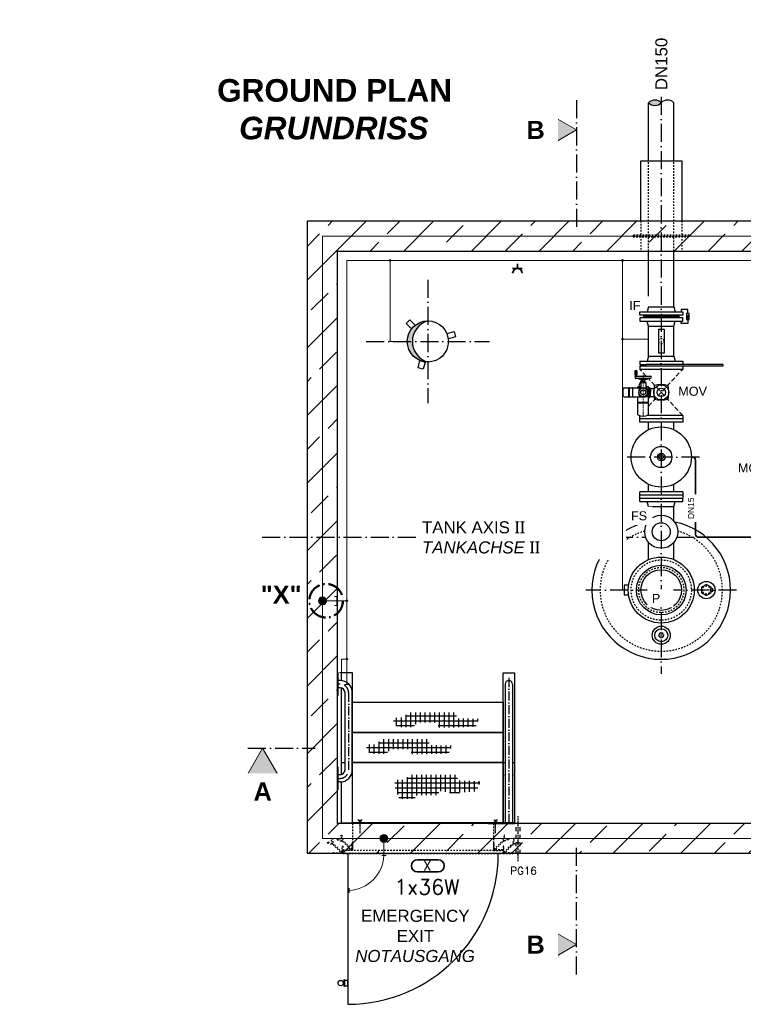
# Model space of a CAD drawing. Header units: millimetres. Extents: x 4747 to 1198744, y 17680 to 73179.
# Tile 269 of 377: x 63256 to 68062, y 40095 to 46631. Entities that reach past the tile are written whole.
import ezdxf
from ezdxf.enums import TextEntityAlignment as Align

# ---------------------------------------------------------------- set-up
doc = ezdxf.new("R2010")
doc.units = ezdxf.units.MM
for name, pattern in [('ACAD_ISO10W100', [18, 12, -3, 0, -3]), ('JIS_02_1.0', [2, 1, -1]), ('STRICHPUNKT', [25.4, 12.7, -6.35, 0, -6.35])]:
    doc.linetypes.add(name, pattern=pattern)
doc.layers.add('0_POL_masch Installation Bestand', color=7, linetype='Continuous')
for name, color, linetype, lineweight in [('Beschriftung', 7, 'Continuous', 9), ('elektro Installation', 7, 'Continuous', 35), ('HO1N2-D50', 4, 'Continuous', 18), ('Verz. Bandstahl 30x3_5mm auf Putz', 1, 'GRENZE2', 18), ('Verz. Bandstahl 30x3_5mm im Beton', 5, 'GRENZE1', 18)]:
    doc.layers.add(name, color=color, linetype=linetype, lineweight=lineweight)
doc.styles.add('LBB3.5M1000', font='isocp.shx', dxfattribs={"height": 3.5})
doc.styles.add('ROMANS', font='ROMANS', dxfattribs={"height": 0.2})
doc.linetypes.add('GRENZE1', pattern='A,6.35,-2.54,[133,ltypeshp.shx,S=2.54,R=0,X=-2.54,Y=0],-2.54,25.4', length=36.83)
doc.linetypes.add('GRENZE2', pattern='A,6.35,-2.54,[132,ltypeshp.shx,S=2.54,R=0,X=-2.54,Y=0],-2.54,25.4', length=36.83)

msp = doc.modelspace()

# ---------------------------------------------------------------- hatches: boundary and pattern name
h = msp.add_hatch()
h.set_pattern_fill('ANSI33', color=256, scale=50, style=0)
h.set_pattern_definition([(45, (150560.63, 46331.4), (-224.5064, 224.5064), []), (45, (150785.13, 46331.4), (-224.5064, 224.5064), [158.75, -79.375])])
h.paths.add_polyline_path([(67517.09828, 45294.77103), (65167.09828, 45294.77103), (65167.09828, 41094.77103), (69267.09828, 41094.77103), (69267.09828, 41294.77103), (65367.09828, 41294.77103), (65367.09828, 45094.77103), (67517.09828, 45094.77103)])
h.paths.add_polyline_path([(68397.09828, 45294.77103), (67517.09828, 45294.77103), (67517.09828, 45094.77103), (68397.09828, 45094.77103)], flags=17)
h.paths.add_polyline_path([(69267.09828, 45294.77103), (68397.09828, 45294.77103), (68397.09828, 45094.77103), (69267.09828, 45094.77103)])
h.paths.add_polyline_path([(71017.09828, 45294.77103), (69267.09828, 45294.77103), (69267.09828, 45094.77103), (71017.09828, 45094.77103)], flags=17)
h.paths.add_polyline_path([(73367.09828, 45294.77103), (71017.09828, 45294.77103), (71017.09828, 45094.77103), (73167.09828, 45094.77103), (73167.09828, 41294.77103), (69267.09828, 41294.77103), (69267.09828, 41094.77103), (73367.09828, 41094.77103)])
h = msp.add_hatch()
h.set_pattern_fill('NET3', color=256)
h.set_pattern_definition([(0, (112636.0068, 47871.1993), (0, 3.175), []), (60, (112636.0068, 47871.1993), (-2.74963066, 1.5875), []), (120, (112636.0068, 47871.1993), (-2.74963066, -1.5875), [])])
h.paths.add_polyline_path([(67399.59828, 44669.77003), (67399.59828, 44651.77003), (67634.59828, 44651.77003), (67634.59828, 44669.77003)])
at = {"linetype": 'Continuous', "ltscale": 10}
h = msp.add_hatch(color=256, dxfattribs=at)
h.dxf.hatch_style = 1
h.paths.add_polyline_path([(67694.60206, 44667.01744), (67689.19165, 44657.64632), (67700.01248, 44657.64632)])
h = msp.add_hatch(color=256)
h.dxf.hatch_style = 1
h.paths.add_polyline_path([(65967.09828, 44631.27103, 0.4142135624), (65830.59828, 44494.77103), (65864.2132, 44494.77103, -0.33466015)])
h.paths.add_polyline_path([(65864.2132, 44494.77103), (65830.59828, 44494.77103, 0.4142135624), (65967.09828, 44358.27103, -0.33466015)])
h = msp.add_hatch()
h.set_pattern_fill('NET', color=253, scale=10)
h.set_pattern_definition([(0, (83825.21, 46231.402), (0, 31.75), []), (90, (83825.21, 46231.402), (-31.75, 2e-15), [])])
h.paths.add_polyline_path([(65738.63431, 41954.71778), (65740.71048, 41996.22601), (65812.33735, 41998.30144), (65833.09872, 42031.50801), (66153.86248, 42031.50801), (66158.01478, 41993.11292), (66307.49689, 41988.96209), (66283.62128, 41937.07678), (66127.9107, 41932.92596), (66035.52246, 41931.88826), (66035.52246, 41966.13256), (65898.49718, 41966.13256), (65868.3931, 41933.96365), (65774.9668, 41933.96365)])
h = msp.add_hatch()
h.set_pattern_fill('NET', color=253, scale=10)
h.set_pattern_definition([(0, (83645.625, 46053.954), (0, 31.75), []), (90, (83645.625, 46053.954), (-31.75, 2e-15), [])])
h.paths.add_polyline_path([(65559.04812, 41777.27004), (65561.1243, 41818.77826), (65632.75117, 41820.85369), (65653.51254, 41854.06026), (65974.2763, 41854.06026), (65978.42859, 41815.66517), (66127.9107, 41811.51434), (66104.03509, 41759.62903), (65948.32451, 41755.47821), (65855.93627, 41754.44051), (65855.93627, 41788.68482), (65718.911, 41788.68482), (65688.80692, 41756.51591), (65595.38061, 41756.51591)])
at = {"layer": 'Beschriftung'}
h = msp.add_hatch(color=256, dxfattribs=at)
h.dxf.hatch_style = 1
h.paths.add_polyline_path([(64869.93442, 41794.77103), (64967.90797, 41625.07586), (64771.96087, 41625.07586)])
at = {"layer": 'Verz. Bandstahl 30x3_5mm auf Putz'}
h = msp.add_hatch(color=256, dxfattribs=at)
h.dxf.hatch_style = 1
edge = h.paths.add_edge_path()
edge.add_arc((65716.46776, 45032.27103), 6.01999, 0, 360)
h = msp.add_hatch(color=256, dxfattribs=at)
h.dxf.hatch_style = 1
edge = h.paths.add_edge_path()
edge.add_arc((67260.46776, 45032.27103), 6.01999, 0, 360)
h = msp.add_hatch(color=256, dxfattribs=at)
h.dxf.hatch_style = 1
edge = h.paths.add_edge_path()
edge.add_arc((67260.46776, 44509.68318), 6.01999, 0, 360)
h = msp.add_hatch(color=256, dxfattribs=at)
h.dxf.hatch_style = 1
edge = h.paths.add_edge_path()
edge.add_arc((65429.59828, 42772.37825), 6.01999, 0, 360)
h = msp.add_hatch(color=256, dxfattribs=at)
h.dxf.hatch_style = 1
edge = h.paths.add_edge_path()
edge.add_arc((65429.59828, 42386.81396), 6.01999, 0, 360)
at = {"layer": 'Verz. Bandstahl 30x3_5mm im Beton'}
h = msp.add_hatch(color=256, dxfattribs=at)
h.dxf.hatch_style = 1
edge = h.paths.add_edge_path()
edge.add_arc((65267.09828, 42772.37825), 26.4653, 0, 360)
h = msp.add_hatch(color=256, dxfattribs=at)
h.dxf.hatch_style = 1
edge = h.paths.add_edge_path()
edge.add_arc((65675.61098, 41195.85865), 26.4653, 0, 360)

# ---------------------------------------------------------------- linework, layer by layer
at = {"linetype": 'ACAD_ISO10W100', "ltscale": 10}
for p, q in [((67517.09828, 46119.28167), (67517.09828, 42288.77103)), ((65967.09828, 44904.77103), (65967.09828, 44084.77103)), ((65557.09828, 44494.77103), (66377.09828, 44494.77103)), ((67771.09768, 43727.77043), (67263.09888, 43727.77043)), ((64867.09828, 43194.77103), (67413.50774, 43194.77103)), ((67620.68882, 43194.77103), (67736.36821, 43194.77103)), ((68017.30459, 42844.77103), (67016.89197, 42844.77103)), ((64771.96087, 41794.77103), (65218.23884, 41794.77103))]:
    msp.add_line(p, q, dxfattribs=at)
for p, q in [((67380.59828, 45294.77103), (67380.59828, 45694.77103)), ((67380.59828, 45694.77103), (67653.59828, 45694.77103)), ((67653.59828, 45694.77103), (67653.59828, 45294.77103)), ((65167.09828, 41094.77103), (65167.09828, 45294.77103)), ((65167.09828, 45294.77103), (73367.09828, 45294.77103)), ((65367.09828, 41294.77103), (65367.09828, 45094.77103)), ((65367.09828, 45094.77103), (73167.09828, 45094.77103)), ((65372.09828, 42294.58968), (65367.09828, 42294.58968)), ((65372.09828, 42144.58968), (65372.09828, 42294.58968)), ((65384.24828, 42243.72907), (65372.09828, 42243.72907)), ((65384.24828, 42195.43968), (65372.09828, 42195.43968)), ((65367.09828, 42147.13578), (65372.09828, 42147.13578)), ((65392.09828, 41699.77103), (65417.09828, 41699.77103)), ((65465.38767, 41699.77103), (65467.09828, 41699.77103)), ((66467.09828, 41699.77103), (66480.44828, 41699.77103)), ((66528.74828, 41699.77103), (66542.09828, 41699.77103)), ((65372.09828, 41669.72907), (65367.09828, 41669.72907)), ((73167.09828, 41294.77103), (65367.09828, 41294.77103)), ((73367.09828, 41094.77103), (65167.09828, 41094.77103))]:
    msp.add_line(p, q)
at = {"linetype": 'JIS_02_1.0', "ltscale": 10}
for p, q in [((67380.59828, 45294.77103), (67380.59828, 45094.77103)), ((67653.59828, 45294.77103), (67653.59828, 45094.77103)), ((65467.09828, 41294.77103), (65467.09828, 41114.77103)), ((66402.09828, 41294.77103), (66402.09828, 41114.77103))]:
    msp.add_line(p, q, dxfattribs=at)
at = {"linetype": 'Continuous', "ltscale": 10}
for p, q in [((67432.94828, 44724.77003), (67432.94788, 45094.77103)), ((67601.24788, 44724.77003), (67601.24788, 45094.77103)), ((67601.24828, 44724.77003), (67609.59828, 44691.77003)), ((67634.59828, 44669.77003), (67634.59828, 44651.77003)), ((67432.94828, 44596.77003), (67424.59828, 44629.77003)), ((67432.94788, 44396.77003), (67432.94788, 44596.77003)), ((67432.94788, 44596.77003), (67601.24788, 44596.77003)), ((67432.94828, 44596.77003), (67601.24828, 44596.77003)), ((67601.24788, 44396.77003), (67601.24788, 44596.77003)), ((67601.24828, 44596.77003), (67609.59828, 44629.77003)), ((67432.94788, 44396.77003), (67424.59788, 44363.77003)), ((67432.94788, 44396.77003), (67601.24788, 44396.77003)), ((67601.24788, 44396.77003), (67609.59788, 44363.77003)), ((67374.59788, 44363.77003), (67374.59788, 44341.77003)), ((67374.59788, 44363.77003), (67659.59788, 44363.77003)), ((67374.59788, 44341.77003), (67417.09868, 44341.77003)), ((67927.09788, 44331.77003), (67374.59788, 44331.77003)), ((67374.59788, 44331.77003), (67374.59788, 44309.77003)), ((67417.09868, 44331.77003), (67417.09868, 44341.77003)), ((67927.09788, 44341.77003), (67417.09868, 44341.77003)), ((67659.59788, 44363.77003), (67659.59788, 44341.77003)), ((67659.59788, 44331.77003), (67659.59788, 44309.77003)), ((67927.09788, 44341.77003), (67927.09788, 44331.77003)), ((67659.59788, 44309.77003), (67374.59788, 44309.77003)), ((67374.59868, 43959.77023), (67374.59868, 44002.6813)), ((67659.59788, 44003.77003), (67423.73309, 44003.77003)), ((67659.59788, 44003.77003), (67659.59788, 43959.77023)), ((67659.59788, 43981.77003), (67374.59788, 43981.77003)), ((67659.59788, 43959.77023), (67374.59868, 43959.77023)), ((67432.94828, 43909.2053), (67432.94828, 43959.77023)), ((67601.2492, 43909.20488), (67601.24828, 43959.77176)), ((67432.94828, 43495.77073), (67432.94828, 43546.33575)), ((67601.25672, 43495.77226), (67601.2558, 43546.33924)), ((67374.59828, 43454.77103), (67374.59868, 43473.77103)), ((67659.59788, 43495.77073), (67374.59868, 43495.77073)), ((67374.59868, 43473.77103), (67374.59868, 43495.77073)), ((67659.59788, 43473.77103), (67374.59868, 43473.77103)), ((67659.59788, 43495.77073), (67659.59788, 43473.77103)), ((67659.59788, 43473.77103), (67659.59788, 43454.77103)), ((67374.59828, 43454.77103), (67659.59828, 43454.77103)), ((67374.59828, 43432.77103), (67374.59828, 43454.77103)), ((67374.59828, 43432.77103), (67659.59828, 43432.77103)), ((67432.94828, 43399.77103), (67424.59828, 43432.77103)), ((67432.94828, 43302.61436), (67432.94828, 43399.77103)), ((67432.94828, 43399.77103), (67601.24828, 43399.77103)), ((67601.24828, 43399.77103), (67609.59828, 43432.77103)), ((67601.24828, 43302.61436), (67601.24828, 43399.77103)), ((67659.59828, 43432.77103), (67659.59828, 43454.77103)), ((67432.94828, 43046.95851), (67432.94828, 43160.9277)), ((67601.24828, 43046.95851), (67601.24828, 43160.9277))]:
    msp.add_line(p, q, dxfattribs=at)
at = {"linetype": 'ACAD_ISO10W100', "lineweight": 18, "ltscale": 2.5}
for p, q in [((67416.95297, 44264.29404), (67374.59788, 44309.77003)), ((67432.1372, 44065.54908), (67659.59788, 44309.77003)), ((67659.59788, 44003.77003), (67432.14104, 44247.98685))]:
    msp.add_line(p, q, dxfattribs=at)
at = {"lineweight": 35}
for p, q in [((67717.09778, 43727.77053), (67724.76807, 43727.77053)), ((67744.76807, 43707.77053), (67744.76807, 43214.77103)), ((67764.76807, 43194.77103), (68144.81719, 43194.77103))]:
    msp.add_line(p, q, dxfattribs=at)
at = {"linetype": 'ACAD_ISO10W100', "ltscale": 5}
msp.add_line((65384.24828, 42219.58968), (65372.09828, 42219.58968), dxfattribs=at)
at = {"linetype": 'JIS_02_1.0', "ltscale": 5}
for p, q in [((65465.38767, 42001.57202), (65467.09828, 42001.57202)), ((65458.49708, 41619.00725), (65467.09828, 41619.00725)), ((66467.09828, 41619.00725), (66480.44828, 41619.00725)), ((66528.74828, 41619.00725), (66542.09828, 41619.00725))]:
    msp.add_line(p, q, dxfattribs=at)
at = {"linetype": 'ACAD_ISO10W100', "ltscale": 0.5}
for p, q in [((65517.09828, 41299.72341), (65504.39249, 41321.73049)), ((65529.80408, 41321.73049), (65517.09828, 41299.72341)), ((65517.09828, 41231.60305), (65517.09828, 41318.60948)), ((66404.39249, 41321.73049), (66417.09828, 41299.72341)), ((66417.09828, 41299.72341), (66429.80408, 41321.73049)), ((66417.09828, 41231.60305), (66417.09828, 41318.60948))]:
    msp.add_line(p, q, dxfattribs=at)
at = {"linetype": 'ACAD_ISO10W100'}
msp.add_line((66567.09828, 41044.77103), (66567.09828, 41344.77103), dxfattribs=at)
at = {"linetype": 'JIS_02_1.0', "ltscale": 25}
for p, q in [((66554.59828, 41094.77103), (66554.59828, 41294.77103)), ((66579.59795, 41094.6799), (66579.59795, 41294.6799))]:
    msp.add_line(p, q, dxfattribs=at)
at = {"linetype": 'JIS_02_1.0', "ltscale": 10}
for points in [[(67330.59828, 45189.77103), (67703.59828, 45189.77103), (67703.59828, 45199.77103), (67330.59828, 45199.77103)], [(65402.09828, 41094.77103), (66467.09828, 41094.77103), (66467.09828, 41114.77103), (65402.09828, 41114.77103)]]:
    msp.add_lwpolyline(points, close=True, dxfattribs=at)
at = {"linetype": 'Continuous', "ltscale": 10}
for points in [[(67694.60206, 44681.01779), (67694.60206, 44707.44259), (67650.05558, 44707.44259), (67650.05558, 44691.77003)], [(67694.60206, 44660.77003), (67694.60206, 44614.09747), (67650.05558, 44614.09747), (67650.05558, 44629.77003)]]:
    msp.add_lwpolyline(points, dxfattribs=at)
for points in [[(67685.61107, 44640.52227), (67703.59306, 44640.52227), (67703.59306, 44681.01779), (67685.61107, 44681.01779)], [(67694.60206, 44667.01744), (67689.19165, 44657.64632), (67700.01248, 44657.64632)], [(67501.57008, 44576.76983), (67536.32599, 44576.76983), (67536.32599, 44416.77023), (67501.57008, 44416.77023)], [(67501.57008, 44574.76086), (67497.74359, 44574.76086), (67497.74359, 44418.7792), (67501.57008, 44418.7792)]]:
    msp.add_lwpolyline(points, close=True, dxfattribs=at)
for points in [[(65847.59724, 44639.02081), (65882.95258, 44603.66547), (65858.20384, 44578.91674), (65822.8485, 44614.27208)], [(66151.77278, 44526.13708), (66103.47649, 44513.19613), (66094.41782, 44547.00353), (66142.71412, 44559.94448)], [(65901.92483, 44319.1552), (65914.86578, 44367.45149), (65948.67318, 44358.39282), (65935.73223, 44310.09653)], [(67817.09828, 42807.82061), (67849.09828, 42826.29582), (67849.09828, 42863.24624), (67817.09828, 42881.72145), (67785.09828, 42863.24624), (67785.09828, 42826.29582)], [(66542.09828, 41299.72341), (66467.09828, 41299.72341), (66467.09828, 42294.58968), (66542.09828, 42294.58968)], [(66467.09828, 41899.72341), (65467.09828, 41899.72341), (65467.09828, 42099.6758), (66467.09828, 42099.6758)], [(66467.09828, 41699.77103), (65467.09828, 41699.77103), (65467.09828, 41899.72341), (66467.09828, 41899.72341)], [(66467.09828, 41299.72341), (65467.09828, 41299.72341), (65467.09828, 41699.72341), (66467.09828, 41699.72341)], [(65392.09828, 41299.72341), (65567.09828, 41299.72341), (65567.09828, 41294.77103), (65392.09828, 41294.77103)], [(66542.09828, 41299.72341), (66367.09828, 41299.72341), (66367.09828, 41294.77103), (66542.09828, 41294.77103)], [(65409.00631, 40214.99602), (65412.51415, 40214.99602), (65412.51415, 40256.65736), (65409.00631, 40256.65736)], [(65412.51415, 40218.14961), (65434.59828, 40218.14961), (65434.59828, 40253.50376), (65412.51415, 40253.50376)]]:
    msp.add_lwpolyline(points, close=True)
for points in [[(67300.48892, 42877.04153), (67269.82775, 42877.04153), (67269.82775, 42812.50053), (67300.48892, 42812.50053)], [(67849.09828, 42836.57304), (67860.39426, 42836.57304), (67860.39426, 42852.96902), (67849.09828, 42852.96902)], [(65392.09828, 41570.97031), (65392.09828, 41299.72341), (65467.09828, 41299.72341), (65467.09828, 42294.58968), (65392.09828, 42294.58968), (65392.09828, 42243.34845)], [(65392.09828, 42194.48796), (65392.09828, 41619.8308)], [(65404.64857, 40241.87497), (65409.00631, 40241.87497), (65409.00631, 40229.7784), (65404.64857, 40229.7784)]]:
    msp.add_lwpolyline(points)
at = {"linetype": 'JIS_02_1.0', "ltscale": 5}
msp.add_lwpolyline([(67498.62307, 42544.77103), (67507.86068, 42528.77103), (67526.33589, 42528.77103), (67535.57349, 42544.77103), (67526.33589, 42560.77103), (67507.86068, 42560.77103)], close=True, dxfattribs=at)
at = {"linetype": 'JIS_02_1.0', "ltscale": 10}
for points in [[(65335.66844, 41156.95823), (65325.10763, 41196.37172), (65330.90318, 41197.92464), (65341.04789, 41160.06406)], [(65399.11553, 41182.75379), (65365.49759, 41191.76168), (65363.94468, 41185.96613), (65401.80525, 41175.82142)], [(65400.66844, 41176.95823), (65390.10763, 41216.37172), (65395.90318, 41217.92464), (65406.04789, 41180.06406)], [(65400.66844, 41176.95823), (65457.80539, 41119.82128), (65462.04803, 41124.06392), (65406.04789, 41180.06406)], [(66468.52812, 41176.95823), (66411.39118, 41119.82128), (66407.14853, 41124.06392), (66463.14867, 41180.06406)], [(66468.52812, 41176.95823), (66479.08894, 41216.37172), (66473.29338, 41217.92464), (66463.14867, 41180.06406)], [(66470.08104, 41182.75379), (66503.69897, 41191.76168), (66505.25189, 41185.96613), (66467.39131, 41175.82142)], [(66533.52812, 41156.95823), (66544.08894, 41196.37172), (66538.29338, 41197.92464), (66528.14867, 41160.06406)], [(65334.11553, 41162.75379), (65300.49759, 41171.76168), (65298.94468, 41165.96613), (65336.80525, 41155.82142)], [(65335.66844, 41156.95823), (65392.80539, 41099.82128), (65397.04803, 41104.06392), (65341.04789, 41160.06406)], [(66533.52812, 41156.95823), (66476.39118, 41099.82128), (66472.14853, 41104.06392), (66528.14867, 41160.06406)], [(66535.08104, 41162.75379), (66568.69897, 41171.76168), (66570.25189, 41165.96613), (66532.39131, 41155.82142)]]:
    msp.add_lwpolyline(points, dxfattribs=at)
for points in [[(65402.09828, 41144.77103), (65402.09828, 41094.77103), (65337.09828, 41094.77103), (65337.09828, 41097.27103, -0.4142135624), (65339.59828, 41099.77103), (65392.09828, 41099.77103, 0.4142135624), (65397.09828, 41104.77103), (65397.09828, 41142.27103, -0.4142135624), (65399.59828, 41144.77103)], [(65467.09828, 41164.77103), (65467.09828, 41114.77103), (65402.09828, 41114.77103), (65402.09828, 41117.27103, -0.4142135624), (65404.59828, 41119.77103), (65457.09828, 41119.77103, 0.4142135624), (65462.09828, 41124.77103), (65462.09828, 41162.27103, -0.4142135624), (65464.59828, 41164.77103)], [(66402.09828, 41164.77103), (66402.09828, 41114.77103), (66467.09828, 41114.77103), (66467.09828, 41117.27103, 0.4142135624), (66464.59828, 41119.77103), (66412.09828, 41119.77103, -0.4142135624), (66407.09828, 41124.77103), (66407.09828, 41162.27103, 0.4142135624), (66404.59828, 41164.77103)], [(66467.09828, 41144.77103), (66467.09828, 41094.77103), (66532.09828, 41094.77103), (66532.09828, 41097.27103, 0.4142135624), (66529.59828, 41099.77103), (66477.09828, 41099.77103, -0.4142135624), (66472.09828, 41104.77103), (66472.09828, 41142.27103, 0.4142135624), (66469.59828, 41144.77103)]]:
    msp.add_lwpolyline(points, format="xyb", close=True, dxfattribs=at)
for centre, radius in [((65967.09828, 44494.77103), 136.5), ((67517.09828, 42844.77103), 165), ((67517.09828, 42844.77103), 135), ((67817.09828, 42844.77103), 57.5), ((67517.09828, 42544.77103), 60.31266), ((67517.09828, 42544.77103), 43.0192), ((65388.17564, 40235.82669), 17.54819)]:
    msp.add_circle(centre, radius)
for centre, radius in [((67517.09828, 44496.77003), 18), ((67517.09828, 42844.77103), 200), ((67517.09828, 42844.77103), 150), ((67817.09828, 42844.77103), 26.9)]:
    msp.add_circle(centre, radius, dxfattribs=at)
at = {"linetype": 'Continuous', "ltscale": 10}
for centre, radius in [((67517.09828, 43727.77053), 199.9995), ((67517.09828, 43727.77043), 70.37313), ((67517.09828, 43727.77048), 24.99975), ((67517.09828, 43727.77048), 14.99995), ((67517.09828, 43231.77103), 110), ((67517.09828, 43231.77103), 60)]:
    msp.add_circle(centre, radius, dxfattribs=at)
at = {"linetype": 'ACAD_ISO10W100', "lineweight": 50, "ltscale": 10}
msp.add_circle((65291.5386, 42773.82339), 111.5003, dxfattribs=at)
at = {"linetype": 'JIS_02_1.0', "ltscale": 5}
msp.add_circle((67517.09828, 42544.77103), 13.45, dxfattribs=at)
for centre, radius, start, end in [((66006.20458, 44494.77103), 141.99138, 105.986638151, 254.013361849), ((67517.09828, 42844.77103), 460, 101.191938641, 78.808061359), ((65384.24828, 42162.58968), 81.13939, 0, 90), ((66504.59828, 42219.58968), 24.15, 0, 180), ((65384.24828, 42162.58968), 32.85, 0, 90)]:
    msp.add_arc(centre, radius, start, end)
at = {"lineweight": 35}
for centre, start, end in [((67724.76807, 43707.77053), 0, 90), ((67764.76807, 43214.77103), 180, 270)]:
    msp.add_arc(centre, 20, start, end, dxfattribs=at)
at = {"linetype": 'JIS_02_1.0', "ltscale": 10}
msp.add_arc((67517.09828, 42844.77103), 406, 105.710174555, 74.289825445, dxfattribs=at)
at = {"linetype": 'ACAD_ISO10W100', "ltscale": 5}
msp.add_arc((65384.24828, 42162.58968), 57, 0, 90, dxfattribs=at)
at = {"layer": '0_POL_masch Installation Bestand'}
for p, q in [((67353.86194, 44299.39255), (67342.71956, 44299.39255)), ((67342.71956, 44299.39255), (67342.71956, 44277.10778)), ((67342.71956, 44277.10778), (67344.97897, 44264.29404)), ((67353.86194, 44277.10778), (67342.71956, 44277.10778)), ((67351.60253, 44264.29404), (67344.97897, 44264.29404)), ((67348.29075, 44264.29404), (67446.34374, 44264.29404)), ((67348.29075, 44250.92318), (67446.34374, 44250.92318)), ((67388.96045, 44240.89503), (67351.5349, 44250.92318)), ((67353.86194, 44277.10778), (67351.60253, 44264.29404)), ((67353.86194, 44299.39255), (67353.86194, 44277.10778)), ((67388.96045, 44250.92318), (67388.96045, 44240.89503)), ((67405.67403, 44250.92318), (67405.67403, 44240.89503)), ((67405.67403, 44240.89503), (67443.09958, 44250.92318)), ((67269.73694, 44186.01879), (67301.12155, 44186.01879)), ((67301.12155, 44124.73567), (67301.12155, 44188.80438)), ((67301.12155, 44188.80438), (67306.69274, 44188.80438)), ((67303.90714, 44188.80438), (67303.90714, 44124.73567)), ((67306.69274, 44124.73567), (67306.69274, 44188.80438)), ((67306.69274, 44186.01879), (67325.24963, 44186.01879)), ((67325.24963, 44188.80438), (67328.03523, 44188.80438)), ((67325.24963, 44188.80438), (67325.24963, 44124.73567)), ((67328.03523, 44124.73567), (67328.03523, 44188.80438)), ((67328.03523, 44186.01879), (67397.31724, 44186.01879)), ((67361.66161, 44186.01879), (67361.66161, 44194.65413)), ((67380.60367, 44194.65413), (67361.66161, 44194.65413)), ((67380.60367, 44192.98278), (67361.66161, 44192.98278)), ((67380.60367, 44223.06722), (67383.38926, 44225.85281)), ((67380.60367, 44223.06722), (67414.03082, 44223.06722)), ((67380.60367, 44223.06722), (67380.60367, 44186.01879)), ((67383.38926, 44228.63841), (67411.24522, 44228.63841)), ((67383.38926, 44225.85281), (67383.38926, 44228.63841)), ((67383.38926, 44225.85281), (67411.24522, 44225.85281)), ((67405.67403, 44240.89503), (67388.96045, 44240.89503)), ((67388.96045, 44239.78079), (67388.96045, 44228.63841)), ((67405.67403, 44239.78079), (67388.96045, 44239.78079)), ((67391.74605, 44240.89503), (67391.74605, 44239.78079)), ((67402.88844, 44240.89503), (67402.88844, 44239.78079)), ((67405.67403, 44239.78079), (67405.67403, 44228.63841)), ((67411.24522, 44225.85281), (67411.24522, 44228.63841)), ((67414.03082, 44223.06722), (67411.24522, 44225.85281)), ((67414.03082, 44223.06722), (67414.03082, 44185.01173)), ((67432.97288, 44194.65413), (67414.03082, 44194.65413)), ((67432.97288, 44192.98278), (67414.03082, 44192.98278)), ((67432.97288, 44085.80833), (67432.97288, 44194.65413)), ((67432.97288, 44190.19718), (67439.10119, 44190.19718)), ((67439.10119, 44190.19718), (67439.10119, 44156.77002)), ((67439.10119, 44187.41158), (67441.88678, 44187.41158)), ((67441.88678, 44187.41158), (67441.88678, 44156.77002)), ((67441.88678, 44187.41158), (67445.82621, 44183.47216)), ((67445.82621, 44183.47216), (67445.82621, 44156.77002)), ((67445.82621, 44183.47216), (67468.45585, 44183.47216)), ((67264.16574, 44133.09246), (67264.16574, 44180.44759)), ((67269.73694, 44127.52126), (67301.12155, 44127.52126)), ((67306.69274, 44124.73567), (67301.12155, 44124.73567)), ((67306.69274, 44127.52126), (67325.24963, 44127.52126)), ((67328.03523, 44124.73567), (67325.24963, 44124.73567)), ((67328.03523, 44127.52126), (67397.31724, 44127.52126)), ((67361.66161, 44085.80833), (67361.66161, 44127.52126)), ((67432.97287, 44123.34287), (67439.10118, 44123.34287)), ((67439.10118, 44123.34287), (67439.10119, 44156.77002)), ((67439.10118, 44126.12846), (67441.88678, 44126.12846)), ((67441.88678, 44126.12846), (67441.88678, 44156.77002)), ((67441.88678, 44126.12846), (67445.82621, 44130.06789)), ((67445.82621, 44130.06789), (67445.82621, 44156.77002)), ((67445.82621, 44130.06789), (67468.45585, 44130.06789)), ((67432.97288, 44088.59392), (67361.66161, 44088.59392)), ((67432.97288, 44085.80833), (67361.66161, 44085.80833)), ((67362.49729, 44006.93494), (67362.49729, 44085.80833)), ((67432.1372, 44006.93494), (67432.1372, 44085.80833))]:
    msp.add_line(p, q, dxfattribs=at)
at = {"layer": '0_POL_masch Installation Bestand', "linetype": 'STRICHPUNKT', "lineweight": 18, "ltscale": 0.1}
for p, q in [((67348.29075, 44250.92318), (67346.27092, 44247.42474)), ((67348.29075, 44244.32288), (67348.29075, 44302.87031)), ((67348.29075, 44250.92318), (67350.31058, 44247.42474)), ((67397.31724, 44272.67226), (67397.31724, 43991.42995))]:
    msp.add_line(p, q, dxfattribs=at)
at = {"layer": '0_POL_masch Installation Bestand'}
for centre, radius in [((67397.31724, 44156.77002), 29.24876), ((67517.09788, 44156.77003), 50.14073), ((67517.09788, 44156.77003), 27.85597), ((67397.31724, 44156.77002), 16.24931)]:
    msp.add_circle(centre, radius, dxfattribs=at)
for centre, radius, start, end in [((67348.29075, 44257.60861), 6.68543, 90, 270), ((67446.34374, 44257.60861), 6.68543, 270, 90), ((67269.73694, 44180.44759), 5.57119, 90, 180), ((67517.09788, 44156.77002), 154.60059, 146.875297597, 165.815504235), ((67372.03626, 44182.05101), 1.62493, 100.589196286, 169.41081001), ((67397.31725, 44046.8222), 139.19659, 79.410808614, 100.589196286), ((67422.59823, 44182.05101), 1.62493, 10.589194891, 79.410808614), ((67705.57987, 44156.77004), 238.62272, 169.41081001, 190.589197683), ((67473.75904, 44200.10886), 2.7856, 100.589196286, 169.41081001), ((67517.09789, 43968.28804), 238.62272, 79.410808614, 100.589196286), ((67560.43672, 44200.10887), 2.7856, 10.589194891, 79.410808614), ((67328.61589, 44156.77003), 238.62272, 349.410808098, 10.589194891), ((67269.73694, 44133.09246), 5.57119, 180, 270), ((67507.26507, 44156.77003), 139.19659, 169.41081001, 190.589197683), ((67372.03626, 44131.48904), 1.62493, 190.589197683, 259.410811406), ((67397.31723, 44266.71785), 139.19659, 259.410811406, 280.589198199), ((67422.59823, 44131.48904), 1.62493, 280.589198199, 349.410808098), ((67287.36942, 44156.77002), 139.19659, 349.410808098, 10.589194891), ((67473.75905, 44113.43119), 2.7856, 190.589197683, 259.410811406), ((67517.09786, 44345.25202), 238.62272, 259.410811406, 280.589198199), ((67560.43672, 44113.4312), 2.7856, 280.589198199, 349.410808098), ((67397.31724, 44086.6553), 86.9929, 246.405440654, 293.594559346)]:
    msp.add_arc(centre, radius, start, end, dxfattribs=at)
at = {"layer": 'Beschriftung'}
msp.add_lwpolyline([(64869.93442, 41794.77103), (64967.90797, 41625.07586), (64771.96087, 41625.07586)], close=True, dxfattribs=at)
at = {"layer": 'elektro Installation'}
for p, q in [((66530.28437, 44979.24811), (66592.75514, 44979.24811)), ((66561.51975, 44979.24811), (66561.51975, 45010.48349))]:
    msp.add_line(p, q, dxfattribs=at)
at = {"layer": 'elektro Installation', "color": 7, "linetype": 'Continuous', "ltscale": 100}
for p, q in [((65898.01182, 41054.1784), (66036.18474, 41054.1784)), ((65898.01182, 40974.1784), (66036.18474, 40974.1784))]:
    msp.add_line(p, q, dxfattribs=at)
at = {"layer": 'elektro Installation'}
msp.add_arc((66561.51975, 44948.01272), 31.23539, 0, 180, dxfattribs=at)
at = {"layer": 'elektro Installation', "color": 7, "linetype": 'Continuous', "ltscale": 100}
for centre, start, end in [((65898.01182, 41014.1784), 90, 270), ((66036.18474, 41014.1784), 270, 90)]:
    msp.add_arc(centre, 40, start, end, dxfattribs=at)
at = {"layer": 'HO1N2-D50', "linetype": 'Continuous'}
msp.add_line((65660.61098, 41082.44351), (65690.61098, 41082.44351), dxfattribs=at)
at = {"layer": 'HO1N2-D50'}
msp.add_line((65444.07592, 40865.59706), (65444.07592, 40835.59706), dxfattribs=at)
msp.add_arc((65431.7484, 41094.77103), 244.17397, 272.893900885, 357.106099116, dxfattribs=at)
at = {"layer": 'Verz. Bandstahl 30x3_5mm auf Putz', "ltscale": 2}
for p, q in [((65429.59828, 45032.27103), (65429.59828, 42218.50042)), ((65429.59828, 45032.27103), (71989.49197, 45032.27103)), ((65716.46776, 44494.77103), (65716.46776, 45032.27103)), ((65716.46776, 44494.77103), (65829.66089, 44494.77103)), ((67260.46776, 44509.68318), (67429.30352, 44509.68318)), ((67260.46776, 42844.77103), (67297.16089, 42844.77103)), ((65429.59828, 42386.81396), (65394.47124, 42386.81396)), ((65394.47124, 42386.81396), (65394.47124, 42296.4))]:
    msp.add_line(p, q, dxfattribs=at)
at = {"layer": 'Verz. Bandstahl 30x3_5mm auf Putz'}
for p, q in [((67429.30352, 44524.68318), (67429.30352, 44494.68318)), ((65829.66089, 44509.77103), (65829.66089, 44479.77103)), ((67297.16089, 42859.77103), (67297.16089, 42829.77103)), ((65379.47124, 42296.4), (65409.47124, 42296.4)), ((65414.59828, 42218.50042), (65444.59828, 42218.50042))]:
    msp.add_line(p, q, dxfattribs=at)
at = {"layer": 'Verz. Bandstahl 30x3_5mm auf Putz', "linetype": 'Continuous', "ltscale": 2}
msp.add_line((65361.64915, 42772.37825), (65429.59828, 42772.37825), dxfattribs=at)
at = {"layer": 'Verz. Bandstahl 30x3_5mm auf Putz', "linetype": 'Continuous'}
for centre in [(65716.46776, 45032.27103), (67260.46776, 45032.27103), (67260.46776, 44509.68318), (65429.59828, 42772.37825), (65429.59828, 42386.81396)]:
    msp.add_circle(centre, 6.01999, dxfattribs=at)
at = {"layer": 'Verz. Bandstahl 30x3_5mm im Beton', "ltscale": 15}
for p, q in [((73267.09828, 45194.77103), (65267.09828, 45194.77103)), ((65267.09828, 41194.77103), (73267.09828, 41194.77103)), ((65675.61098, 41082.44351), (65675.61098, 41194.77103))]:
    msp.add_line(p, q, dxfattribs=at)
at = {"layer": 'Verz. Bandstahl 30x3_5mm im Beton', "linetype": 'Continuous'}
msp.add_line((65267.09828, 42772.37825), (65361.64915, 42772.37825), dxfattribs=at)
msp.add_lwpolyline([(65346.64915, 42742.37825), (65361.64915, 42742.37825), (65361.64915, 42802.37825), (65346.64915, 42802.37825)], dxfattribs=at)
at = {"layer": 'Verz. Bandstahl 30x3_5mm im Beton', "linetype": 'Continuous', "ltscale": 15}
for centre in [(65267.09828, 42772.37825), (65675.61098, 41195.85865)]:
    msp.add_circle(centre, 26.4653, dxfattribs=at)

# ---------------------------------------------------------------- texts
at = {"insert": (64857.56828, 42874.57582), "char_height": 120, "width": 198.2103008, "attachment_point": 1, "style": 'LBB3.5M1000', "bg_fill": 2}
msp.add_mtext('{\\fArial|b1|i0|c0|p34;"X"}', dxfattribs=at)
at = {"layer": 'Beschriftung', "insert": (65492.06756, 40722.25323), "char_height": 80, "width": 773.5161683, "attachment_point": 1, "style": 'LBB3.5M1000', "bg_fill": 2}
msp.add_mtext('\\pi31.451;{\\fArial|b0|i0|c0|p34;EMERGENCY \\P\\pi268.1;EXIT\\P\\pi-7.2665;\\fArial|b0|i1|c0|p34;NOTAUSGANG}', dxfattribs=at)
at = {"layer": 'elektro Installation', "color": 7, "linetype": 'Continuous', "ltscale": 100, "style": 'ROMANS'}
msp.add_text('X', height=64.9999, dxfattribs=at).set_placement((65963.90878, 41047.6517), align=Align.TOP_CENTER)
msp.add_text('PG16', height=50, dxfattribs=at).set_placement((66514.87665, 41006.30565), align=Align.TOP_LEFT)
at = {"layer": 'elektro Installation', "linetype": 'Continuous', "ltscale": 100, "style": 'ROMANS'}
msp.add_text('1x36W', height=100, dxfattribs=at).set_placement((65744.76074, 40924.19698), align=Align.TOP_LEFT)

# ---------------------------------------------------------------- next in the draw order: hatches: boundary and pattern name
at = {"layer": 'Beschriftung'}
h = msp.add_hatch(color=256, dxfattribs=at)
h.dxf.hatch_style = 1
h.paths.add_polyline_path([(66953.37957, 40490.78871), (66783.68439, 40392.81516), (66783.68439, 40588.76227)])

# ---------------------------------------------------------------- next in the draw order: linework, layer by layer
at = {"linetype": 'ACAD_ISO10W100', "ltscale": 10}
msp.add_line((66953.37957, 40292.94507), (66953.37957, 41144.77103), dxfattribs=at)
msp.add_line((65434.59828, 41094.77103), (65434.59828, 40094.77103))
msp.add_arc((65434.59828, 41094.77103), 1000, 270, 0)
at = {"layer": 'Beschriftung'}
msp.add_lwpolyline([(66953.37957, 40490.78871), (66783.68439, 40392.81516), (66783.68439, 40588.76227)], close=True, dxfattribs=at)

# ---------------------------------------------------------------- next in the draw order: texts
at = {"layer": 'Beschriftung', "attachment_point": 1, "style": 'LBB3.5M1000', "bg_fill": 2}
for s, insert, char_height, width in [('\\pi74.897;{\\fArial|b1|i0|c0|p34;GROUND PLAN\\L\\P\\pi221.06;\\fArial|b1|i1|c0|p34;\\lGRUNDRISS}', (64492.72778, 46236.51791), 150, 1682.9463594), ('{\\fArial|b0|i0|c0|p34;TANK AXIS \\fSegoe UI|b0|i0|c0|p34;II\\fArial|b0|i0|c0|p34;\\P\\fArial|b0|i1|c0|p34;TANKACHSE \\fSegoe UI|b0|i0|c0|p34;II}', (65928.07482, 43301.28187), 80, 1314.0157142), ('\\pi37.769;{\\fArial|b1|i0|c0|p34;A}', (64771.96087, 41567.50314), 120, 195.9471091)]:
    msp.add_mtext(s, dxfattribs=dict(at, insert=insert, char_height=char_height, width=width))
at = {"layer": 'Beschriftung', "color": 1, "char_height": 60, "width": 111.9584505, "attachment_point": 1, "style": 'LBB3.5M1000', "bg_fill": 2}
for s, insert in [('{\\fArial|b0|i0|c0|p34;\\C256;IF}', (67304.74973, 44764.04856)), ('{\\fArial|b0|i0|c0|p34;\\C256;MOV}', (67630.00772, 44194.4001)), ('{\\fArial|b0|i0|c0|p34;\\C256;MOV}', (68026.89168, 43685.01591))]:
    msp.add_mtext(s, dxfattribs=dict(at, insert=insert))
at = {"layer": 'Beschriftung', "insert": (67694.16984, 43316.37398), "char_height": 40, "width": 144.484593, "attachment_point": 1, "rotation": 90, "style": 'LBB3.5M1000', "bg_fill": 2}
msp.add_mtext('{\\fArial|b0|i0|c0|p34;DN15}', dxfattribs=at)

# ---------------------------------------------------------------- next in the draw order: hatches: boundary and pattern name
h = msp.add_hatch(color=256)
h.dxf.hatch_style = 1
h.paths.add_polyline_path([(67517.09828, 46079.48033, 0.4305700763), (67432.94868, 46079.48033, 0.4305700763)])
h = msp.add_hatch()
h.set_pattern_fill('NET', color=253, scale=10)
h.set_pattern_definition([(0, (83833.516, 45818.395), (0, 31.75), []), (90, (83833.516, 45818.395), (-31.75, 2e-15), [])])
h.paths.add_polyline_path([(65746.93884, 41541.71079), (65749.01502, 41583.21902), (65820.64189, 41585.29445), (65841.40326, 41618.50102), (66162.16702, 41618.50102), (66166.31932, 41580.10593), (66315.80142, 41575.9551), (66290.59003, 41509.32428), (66133.66012, 41496.96678), (66042.60766, 41510.6746), (66032.6172, 41482.68025), (65895.59192, 41482.68025), (65871.92776, 41458.11168), (65778.50145, 41458.11168)])
at = {"layer": 'Beschriftung'}
h = msp.add_hatch(color=256, dxfattribs=at)
h.dxf.hatch_style = 1
h.paths.add_polyline_path([(66953.37957, 45898.75335), (66783.68439, 45996.7269), (66783.68439, 45800.77979)])

# ---------------------------------------------------------------- next in the draw order: linework, layer by layer
at = {"linetype": 'ACAD_ISO10W100', "ltscale": 10}
msp.add_line((66953.37957, 46096.59699), (66953.37957, 45244.77103), dxfattribs=at)
at = {"linetype": 'Continuous', "ltscale": 10}
for p, q in [((67432.94788, 45694.77103), (67432.94868, 46079.48033)), ((67601.24788, 45694.77103), (67601.24788, 46079.48033)), ((67432.94828, 44724.77003), (67424.59828, 44691.77003)), ((67432.94828, 44724.77003), (67601.24828, 44724.77003)), ((67399.59828, 44669.77003), (67399.59828, 44651.77003))]:
    msp.add_line(p, q, dxfattribs=at)
at = {"linetype": 'JIS_02_1.0', "ltscale": 10}
for p, q in [((67432.94788, 45094.77103), (67432.94788, 45694.77103)), ((67601.24788, 45094.77103), (67601.24788, 45694.77103))]:
    msp.add_line(p, q, dxfattribs=at)
at = {"linetype": 'ACAD_ISO10W100', "ltscale": 5}
for p, q in [((66504.59828, 42260.89645), (66504.59828, 41299.72341)), ((65441.24828, 41651.72907), (65441.24828, 42162.58968)), ((65372.09828, 41594.72907), (65384.24828, 41594.72907))]:
    msp.add_line(p, q, dxfattribs=at)
for p, q in [((65417.09828, 41651.72907), (65417.09828, 42162.58968)), ((65465.38767, 41651.72907), (65465.38767, 42162.58968)), ((66480.44828, 42219.58968), (66480.44828, 41299.72341)), ((66528.74828, 42219.58968), (66528.74828, 41299.72341)), ((65372.09828, 41519.72907), (65372.09828, 41669.72907)), ((65384.24828, 41618.87907), (65372.09828, 41618.87907)), ((65384.24828, 41570.58968), (65372.09828, 41570.58968)), ((65367.09828, 41519.72907), (65372.09828, 41519.72907))]:
    msp.add_line(p, q)
at = {"linetype": 'Continuous', "ltscale": 10}
for points in [[(67374.59828, 44691.77003), (67659.59828, 44691.77003), (67659.59828, 44669.77003), (67374.59828, 44669.77003)], [(67374.59828, 44629.77003), (67659.59828, 44629.77003), (67659.59828, 44651.77003), (67374.59828, 44651.77003)]]:
    msp.add_lwpolyline(points, close=True, dxfattribs=at)
msp.add_circle((67517.09828, 42844.77103), 219)
for centre, start, end in [((67475.02348, 46039.679), 43.409469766, 136.590530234), ((67475.02348, 46119.28167), 223.409469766, 316.590530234), ((67559.17308, 46039.679), 43.409469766, 136.590530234)]:
    msp.add_arc(centre, 57.91749, start, end, dxfattribs=at)
at = {"linetype": 'ACAD_ISO10W100', "ltscale": 5}
msp.add_arc((65384.24828, 41651.72907), 57, 270, 0, dxfattribs=at)
for radius in [32.85, 81.13939]:
    msp.add_arc((65384.24828, 41651.72907), radius, 270, 0)
at = {"layer": 'Beschriftung'}
msp.add_lwpolyline([(66953.37957, 45898.75335), (66783.68439, 45996.7269), (66783.68439, 45800.77979)], close=True, dxfattribs=at)
at = {"layer": 'Verz. Bandstahl 30x3_5mm im Beton', "ltscale": 15}
msp.add_line((65267.09828, 41194.77103), (65267.09828, 45194.77103), dxfattribs=at)

# ---------------------------------------------------------------- next in the draw order: texts
at = {"layer": 'Beschriftung', "color": 1, "insert": (67316.11778, 43367.48473), "char_height": 60, "width": 111.9584505, "attachment_point": 1, "style": 'LBB3.5M1000', "bg_fill": 2}
msp.add_mtext('{\\fArial|b0|i0|c0|p34;\\C256;FS}', dxfattribs=at)
at = {"layer": 'Beschriftung', "insert": (66574.46101, 40551.04126), "char_height": 120, "width": 195.9471091, "attachment_point": 1, "style": 'LBB3.5M1000', "bg_fill": 2}
msp.add_mtext('\\pi47.714;{\\fArial|b1|i0|c0|p34;B}', dxfattribs=at)

# ---------------------------------------------------------------- next in the draw order: linework, layer by layer
at = {"layer": 'Verz. Bandstahl 30x3_5mm auf Putz', "ltscale": 2}
msp.add_line((67260.46776, 45032.27103), (67260.46776, 42844.77103), dxfattribs=at)

# ---------------------------------------------------------------- next in the draw order: texts
at = {"layer": 'Beschriftung', "insert": (67477.74429, 46163.0561), "char_height": 80, "width": 144.484593, "attachment_point": 1, "rotation": 90, "style": 'LBB3.5M1000', "bg_fill": 2}
msp.add_mtext('{\\fArial|b0|i0|c0|p34;DN150}', dxfattribs=at)
at = {"layer": 'Beschriftung', "insert": (66574.46101, 45959.00589), "char_height": 120, "width": 195.9471091, "attachment_point": 1, "style": 'LBB3.5M1000', "bg_fill": 2}
msp.add_mtext('\\pi47.714;{\\fArial|b1|i0|c0|p34;B}', dxfattribs=at)
at = {"layer": 'Beschriftung', "color": 1, "insert": (67454.93461, 42819.4121), "char_height": 60, "width": 111.9584505, "attachment_point": 1, "style": 'LBB3.5M1000', "bg_fill": 2}
msp.add_mtext('{\\fArial|b0|i0|c0|p34;\\C256;P}', dxfattribs=at)

# ---------------------------------------------------------------- next in the draw order: texts
at = {"layer": 'Beschriftung', "insert": (6696.25551, 46621.91457), "char_height": 500, "width": 7399.7669481, "attachment_point": 1, "style": 'LBB3.5M1000'}
msp.add_mtext('\\pi2004.5;{\\fArial|b0|i0|c0|p34;TOP VIEW\\P\\pi1431.8;\\fArial|b0|i1|c0|p34;DRAUFSICHT\\P\\pi64.583;\\fArial|b0|i0|c0|p34;\\H0.6x;(SECTION THROUGH PUMP HOUSE)\\P\\pi330.31;\\fArial|b0|i1|c0|p34;(SCHNITT DURCH PUMPENHAUS)}', dxfattribs=at)

doc.saveas('drawing.dxf')
